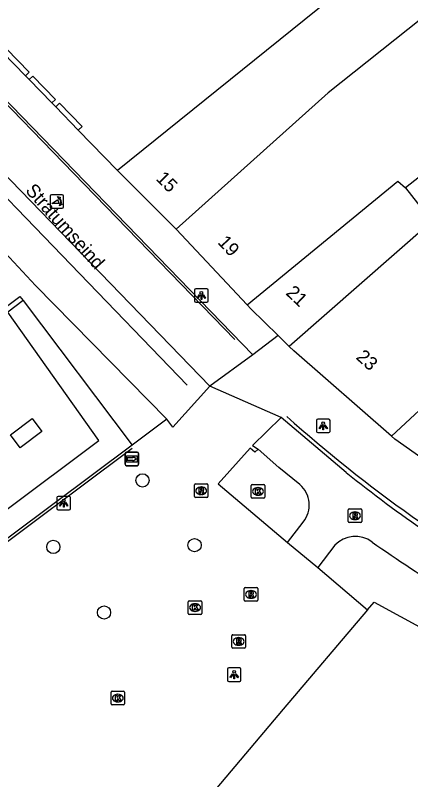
# Model space of a CAD drawing. Extents: x 161087 to 161922, y 382574 to 383873.
# Drawn here: x 161454.1 to 161483.3, y 383071.9 to 383128.3 of the extents above; entities that cross this region are included whole.
import ezdxf

# ---------------------------------------------------------------- set-up
doc = ezdxf.new("R2010")
doc.units = 0
for name, color, linetype in [('IMGEO_Boom', 7, 'Continuous'), ('IMGEO_Kolk', 7, 'Continuous'), ('IMGEO_Lichtpunt', 7, 'Continuous'), ('IMGEO_Lijnafwatering', 7, 'Continuous'), ('IMGEO_Muur', 7, 'Continuous'), ('IMGEO_Openbare_ruimte_label', 7, 'Continuous'), ('IMGEO_Pand', 7, 'Continuous'), ('IMGEO_Pand_nummerreeks', 7, 'Continuous'), ('IMGEO_Poller', 7, 'Continuous'), ('IMGEO_Rioolput', 7, 'Continuous'), ('IMGEO_Voetgangersgebied_gesloten', 7, 'Continuous'), ('IMGEO_Voetgangersgebied_open', 7, 'Continuous'), ('IMGEO_Voetpad_op_trap', 7, 'Continuous'), ('IMGEO_Wegwijzer', 7, 'Continuous')]:
    doc.layers.add(name, color=color, linetype=linetype)

msp = doc.modelspace()

# ---------------------------------------------------------------- linework, layer by layer
at = {"layer": 'IMGEO_Boom'}
for centre in [(161463.457, 383093.973), (161456.874, 383089.056), (161467.308, 383089.183), (161460.619, 383084.21)]:
    msp.add_circle(centre, 0.489, dxfattribs=at)
at = {"layer": 'IMGEO_Kolk'}
for p, q in [((161471.489, 383092.735), (161471.489, 383093.587)), ((161471.564, 383093.661), (161472.416, 383093.661)), ((161471.977, 383093.441), (161472.002, 383093.441)), ((161472.49, 383093.587), (161472.49, 383092.735)), ((161472.416, 383092.661), (161471.564, 383092.661)), ((161472, 383092.881), (161471.975, 383092.881)), ((161466.843, 383084.149), (161466.843, 383085.001)), ((161466.918, 383085.075), (161467.77, 383085.075)), ((161467.331, 383084.855), (161467.356, 383084.855)), ((161467.844, 383085.001), (161467.844, 383084.149)), ((161467.77, 383084.075), (161466.918, 383084.075)), ((161467.354, 383084.295), (161467.329, 383084.295)), ((161461.135, 383077.462), (161461.135, 383078.314)), ((161461.21, 383078.388), (161462.062, 383078.388)), ((161461.623, 383078.168), (161461.648, 383078.168)), ((161462.136, 383078.314), (161462.136, 383077.462)), ((161462.062, 383077.388), (161461.21, 383077.388)), ((161461.646, 383077.608), (161461.621, 383077.608))]:
    msp.add_line(p, q, dxfattribs=at)
for points in [[(161471.489, 383092.735), (161471.489, 383093.587)], [(161471.564, 383093.661), (161472.416, 383093.661)], [(161471.81, 383093.361), (161471.933, 383093.361), (161471.933, 383093.21), (161472.063, 383093.361), (161472.227, 383093.361), (161472.081, 383093.21), (161472.234, 383092.961), (161472.082, 383092.961), (161471.997, 383093.125), (161471.933, 383093.058), (161471.933, 383092.961), (161471.81, 383092.961), (161471.81, 383093.361)], [(161472.49, 383093.587), (161472.49, 383092.735)], [(161472.416, 383092.661), (161471.564, 383092.661)], [(161466.843, 383084.149), (161466.843, 383085.001)], [(161466.918, 383085.075), (161467.77, 383085.075)], [(161467.164, 383084.775), (161467.287, 383084.775), (161467.287, 383084.624), (161467.417, 383084.775), (161467.581, 383084.775), (161467.435, 383084.624), (161467.588, 383084.375), (161467.436, 383084.375), (161467.351, 383084.539), (161467.287, 383084.472), (161467.287, 383084.375), (161467.164, 383084.375), (161467.164, 383084.775)], [(161467.844, 383085.001), (161467.844, 383084.149)], [(161467.77, 383084.075), (161466.918, 383084.075)], [(161461.135, 383077.462), (161461.135, 383078.314)], [(161461.21, 383078.388), (161462.062, 383078.388)], [(161461.456, 383078.088), (161461.579, 383078.088), (161461.579, 383077.937), (161461.709, 383078.088), (161461.873, 383078.088), (161461.727, 383077.937), (161461.88, 383077.688), (161461.728, 383077.688), (161461.643, 383077.852), (161461.579, 383077.785), (161461.579, 383077.688), (161461.456, 383077.688), (161461.456, 383078.088)], [(161462.136, 383078.314), (161462.136, 383077.462)], [(161462.062, 383077.388), (161461.21, 383077.388)]]:
    msp.add_lwpolyline(points, dxfattribs=at)
for centre, start, end in [((161471.566, 383093.585), 91.552, 178.448), ((161471.566, 383093.585), 91.552, 178.448), ((161472.414, 383093.585), 1.552, 88.448), ((161472.414, 383093.585), 1.552, 88.448), ((161471.566, 383092.737), 181.552, 268.448), ((161471.566, 383092.737), 181.552, 268.448), ((161472.414, 383092.737), 271.552, 358.448), ((161472.414, 383092.737), 271.552, 358.448), ((161466.92, 383084.999), 91.552, 178.448), ((161466.92, 383084.999), 91.552, 178.448), ((161467.768, 383084.999), 1.552, 88.448), ((161467.768, 383084.999), 1.552, 88.448), ((161466.92, 383084.151), 181.552, 268.448), ((161466.92, 383084.151), 181.552, 268.448), ((161467.768, 383084.151), 271.552, 358.448), ((161467.768, 383084.151), 271.552, 358.448), ((161461.212, 383078.312), 91.552, 178.448), ((161461.212, 383078.312), 91.552, 178.448), ((161462.06, 383078.312), 1.552, 88.448), ((161462.06, 383078.312), 1.552, 88.448), ((161461.212, 383077.464), 181.552, 268.448), ((161461.212, 383077.464), 181.552, 268.448), ((161462.06, 383077.464), 271.552, 358.448), ((161462.06, 383077.464), 271.552, 358.448)]:
    msp.add_arc(centre, 0.0765, start, end, dxfattribs=at)
for centre, major_axis, ratio, start_param, end_param in [((161471.976, 383093.161), (-0.387, 0.002), 0.722429, 4.712389, 7.853982), ((161472.001, 383093.161), (-0.39, 0.002), 0.717154, 1.570796, 4.712389), ((161467.33, 383084.575), (-0.387, 0.002), 0.722429, 4.712389, 7.853982), ((161467.355, 383084.575), (-0.39, 0.002), 0.717154, 1.570796, 4.712389), ((161461.622, 383077.888), (-0.387, 0.002), 0.722429, 4.712389, 7.853982), ((161461.647, 383077.888), (-0.39, 0.002), 0.717154, 1.570796, 4.712389)]:
    msp.add_ellipse(centre, major_axis=major_axis, ratio=ratio, start_param=start_param, end_param=end_param, dxfattribs=at)
at = {"layer": 'IMGEO_Lichtpunt'}
for p, q in [((161467.307, 383108.042), (161467.307, 383107.235)), ((161467.307, 383108.042), (161467.307, 383107.235)), ((161468.209, 383108.137), (161467.401, 383108.137)), ((161468.209, 383108.137), (161467.401, 383108.137)), ((161468.303, 383107.235), (161468.303, 383108.042)), ((161468.303, 383107.235), (161468.303, 383108.042)), ((161467.401, 383107.141), (161468.209, 383107.141)), ((161467.401, 383107.141), (161468.209, 383107.141)), ((161476.312, 383098.406), (161476.312, 383097.599)), ((161476.312, 383098.406), (161476.312, 383097.599)), ((161477.214, 383098.501), (161476.406, 383098.501)), ((161477.214, 383098.501), (161476.406, 383098.501)), ((161477.308, 383097.599), (161477.308, 383098.406)), ((161477.308, 383097.599), (161477.308, 383098.406)), ((161476.406, 383097.505), (161477.214, 383097.505)), ((161476.406, 383097.505), (161477.214, 383097.505)), ((161457.141, 383092.699), (161457.141, 383091.892)), ((161457.141, 383092.699), (161457.141, 383091.892)), ((161458.043, 383092.794), (161457.235, 383092.794)), ((161458.043, 383092.794), (161457.235, 383092.794)), ((161458.137, 383091.892), (161458.137, 383092.699)), ((161458.137, 383091.892), (161458.137, 383092.699)), ((161457.235, 383091.798), (161458.043, 383091.798)), ((161457.235, 383091.798), (161458.043, 383091.798)), ((161470.64, 383080.115), (161469.832, 383080.115)), ((161470.64, 383080.115), (161469.832, 383080.115)), ((161469.738, 383080.02), (161469.738, 383079.213)), ((161469.738, 383080.02), (161469.738, 383079.213)), ((161470.734, 383079.213), (161470.734, 383080.02)), ((161470.734, 383079.213), (161470.734, 383080.02)), ((161469.832, 383079.119), (161470.64, 383079.119)), ((161469.832, 383079.119), (161470.64, 383079.119))]:
    msp.add_line(p, q, dxfattribs=at)
for points in [[(161467.681, 383107.706), (161467.72, 383107.678), (161467.532, 383107.416), (161467.494, 383107.443), (161467.681, 383107.706)], [(161467.783, 383107.658), (161467.83, 383107.658), (161467.83, 383107.336), (161467.783, 383107.336), (161467.783, 383107.658)], [(161467.893, 383107.678), (161467.931, 383107.705), (161468.118, 383107.443), (161468.079, 383107.415), (161467.893, 383107.678)], [(161476.686, 383098.07), (161476.725, 383098.042), (161476.537, 383097.78), (161476.499, 383097.807), (161476.686, 383098.07)], [(161476.788, 383098.022), (161476.835, 383098.022), (161476.835, 383097.7), (161476.788, 383097.7), (161476.788, 383098.022)], [(161476.898, 383098.042), (161476.936, 383098.069), (161477.123, 383097.807), (161477.084, 383097.779), (161476.898, 383098.042)], [(161457.515, 383092.363), (161457.554, 383092.335), (161457.366, 383092.073), (161457.328, 383092.1), (161457.515, 383092.363)], [(161457.617, 383092.315), (161457.664, 383092.315), (161457.664, 383091.993), (161457.617, 383091.993), (161457.617, 383092.315)], [(161457.727, 383092.335), (161457.765, 383092.362), (161457.952, 383092.1), (161457.913, 383092.072), (161457.727, 383092.335)], [(161470.112, 383079.684), (161470.151, 383079.656), (161469.963, 383079.394), (161469.925, 383079.421), (161470.112, 383079.684)], [(161470.214, 383079.636), (161470.261, 383079.636), (161470.261, 383079.314), (161470.214, 383079.314), (161470.214, 383079.636)], [(161470.324, 383079.656), (161470.362, 383079.683), (161470.549, 383079.421), (161470.51, 383079.393), (161470.324, 383079.656)]]:
    msp.add_lwpolyline(points, dxfattribs=at)
for centre in [(161467.806, 383107.84), (161476.811, 383098.204), (161457.64, 383092.497), (161470.237, 383079.818)]:
    msp.add_circle(centre, 0.0994, dxfattribs=at)
for centre, start, end in [((161467.401, 383108.042), 90, 180), ((161467.401, 383108.042), 90, 180), ((161468.209, 383108.042), 0, 90), ((161468.209, 383108.042), 0, 90), ((161467.401, 383107.235), 180, 270), ((161467.401, 383107.235), 180, 270), ((161468.209, 383107.235), 270, 0), ((161468.209, 383107.235), 270, 360), ((161476.406, 383098.406), 90, 180), ((161476.406, 383098.406), 90, 180), ((161477.214, 383098.406), 0, 90), ((161477.214, 383098.406), 0, 90), ((161476.406, 383097.599), 180, 270), ((161476.406, 383097.599), 180, 270), ((161477.214, 383097.599), 270, 0), ((161477.214, 383097.599), 270, 360), ((161457.235, 383092.699), 90, 180), ((161457.235, 383092.699), 90, 180), ((161458.043, 383092.699), 0, 90), ((161458.043, 383092.699), 0, 90), ((161457.235, 383091.892), 180, 270), ((161457.235, 383091.892), 180, 270), ((161458.043, 383091.892), 270, 0), ((161458.043, 383091.892), 270, 360), ((161469.832, 383080.02), 90, 180), ((161469.832, 383080.02), 90, 180), ((161470.64, 383080.02), 0, 90), ((161470.64, 383080.02), 0, 90), ((161469.832, 383079.213), 180, 270), ((161469.832, 383079.213), 180, 270), ((161470.64, 383079.213), 270, 0), ((161470.64, 383079.213), 270, 360)]:
    msp.add_arc(centre, 0.0946, start, end, dxfattribs=at)
at = {"layer": 'IMGEO_Lijnafwatering'}
for points in [[(161451.512, 383123.733), (161458.366, 383116.673)], [(161466.769, 383101.02), (161449.541, 383118.836)], [(161470.281, 383104.399), (161458.366, 383116.673)], [(161462.705, 383096.33), (161451.032, 383087.599)]]:
    msp.add_lwpolyline(points, dxfattribs=at)
msp.add_arc((161542.177, 383174.472), 101.848, 228.06764, 241.40874, dxfattribs=at)
at = {"layer": 'IMGEO_Muur'}
for points in [[(161453.51, 383106.413), (161447.724, 383102.071), (161447.499, 383102.386), (161454.411, 383107.561), (161454.645, 383107.265)], [(161454.645, 383107.265), (161453.51, 383106.413)]]:
    msp.add_lwpolyline(points, dxfattribs=at)
at = {"layer": 'IMGEO_Pand'}
for points in [[(161487.424, 383137.693), (161461.616, 383116.879)], [(161490.848, 383133.541), (161477.178, 383122.61), (161465.958, 383112.544)], [(161454.82, 383123.879), (161455.093, 383124.144), (161453.426, 383125.861), (161453.153, 383125.596)], [(161495.893, 383125.831), (161482.893, 383115.607)], [(161455.097, 383123.593), (161454.82, 383123.879)], [(161456.771, 383121.87), (161457.043, 383122.134), (161455.37, 383123.858), (161455.097, 383123.593)], [(161457.05, 383121.582), (161456.771, 383121.87)], [(161458.721, 383119.861), (161458.993, 383120.125), (161457.322, 383121.847), (161457.05, 383121.582)], [(161461.616, 383116.879), (161458.721, 383119.861)], [(161505.366, 383118.097), (161500, 383113.487), (161494.956, 383109.154), (161490.942, 383105.58), (161485.627, 383100.743), (161481.857, 383097.242)], [(161465.958, 383112.544), (161461.616, 383116.879)], [(161471.184, 383106.95), (161482.325, 383116.096), (161482.893, 383115.607)], [(161482.893, 383115.607), (161484.835, 383113.114), (161474.298, 383103.88)], [(161471.184, 383106.95), (161465.958, 383112.544)], [(161473.489, 383104.671), (161471.466, 383106.647), (161471.184, 383106.95)], [(161474.298, 383103.88), (161473.489, 383104.671)], [(161481.857, 383097.242), (161474.642, 383103.543), (161474.298, 383103.88)], [(161486.351, 383094.008), (161482.1, 383097.03), (161481.857, 383097.242)], [(161480.079, 383084.416), (161480.561, 383084.987), (161496.94, 383076.056), (161496.974, 383076.118), (161498.263, 383075.411), (161498.591, 383075.231)], [(161480.079, 383084.416), (161473.86, 383077.06), (161464.975, 383066.548), (161467.764, 383062.622)]]:
    msp.add_lwpolyline(points, dxfattribs=at)
at = {"layer": 'IMGEO_Poller'}
for p, q in [((161456.634, 383114.992), (161456.634, 383114.185)), ((161456.634, 383114.992), (161456.634, 383114.185)), ((161457.536, 383115.087), (161456.728, 383115.087)), ((161457.536, 383115.087), (161456.728, 383115.087)), ((161457.63, 383114.185), (161457.63, 383114.992)), ((161457.63, 383114.185), (161457.63, 383114.992)), ((161456.728, 383114.09), (161457.536, 383114.09)), ((161456.728, 383114.09), (161457.536, 383114.09))]:
    msp.add_line(p, q, dxfattribs=at)
for points in [[(161457.269, 383114.443), (161456.756, 383114.443), (161457.186, 383114.718)], [(161457.313, 383114.816), (161457.301, 383114.743), (161457.176, 383114.948)], [(161457.176, 383114.948), (161457.407, 383114.882), (161457.336, 383114.85)], [(161457.329, 383114.271), (161457.395, 383114.502), (161457.425, 383114.434)], [(161457.461, 383114.407), (161457.533, 383114.396), (161457.329, 383114.271)]]:
    msp.add_lwpolyline(points, dxfattribs=at)
for centre, radius, start, end in [((161456.728, 383114.992), 0.0946, 90, 180), ((161456.728, 383114.992), 0.0946, 90, 180), ((161456.941, 383114.493), 0.332, 351.3247, 42.4854), ((161456.955, 383114.503), 0.476, 351.7527, 41.1691), ((161456.955, 383114.503), 0.516, 349.3569, 42.2912), ((161457.536, 383114.992), 0.0946, 0, 90), ((161457.536, 383114.992), 0.0946, 0, 90), ((161456.728, 383114.185), 0.0946, 180, 270), ((161456.728, 383114.185), 0.0946, 180, 270), ((161457.536, 383114.185), 0.0946, 270, 0), ((161457.536, 383114.185), 0.0946, 270, 0)]:
    msp.add_arc(centre, radius, start, end, dxfattribs=at)
at = {"layer": 'IMGEO_Rioolput'}
for p, q in [((161467.37, 383093.71), (161468.222, 383093.71)), ((161467.295, 383092.784), (161467.295, 383093.636)), ((161467.783, 383093.49), (161467.808, 383093.49)), ((161468.296, 383093.636), (161468.296, 383092.784)), ((161468.222, 383092.71), (161467.37, 383092.71)), ((161467.806, 383092.93), (161467.781, 383092.93)), ((161478.649, 383090.935), (161478.649, 383091.787)), ((161478.724, 383091.861), (161479.576, 383091.861)), ((161479.137, 383091.641), (161479.162, 383091.641)), ((161479.65, 383091.787), (161479.65, 383090.935)), ((161479.576, 383090.861), (161478.724, 383090.861)), ((161479.16, 383091.081), (161479.135, 383091.081)), ((161470.972, 383085.121), (161470.972, 383085.973)), ((161471.047, 383086.047), (161471.899, 383086.047)), ((161471.46, 383085.827), (161471.485, 383085.827)), ((161471.973, 383085.973), (161471.973, 383085.121)), ((161471.483, 383085.267), (161471.458, 383085.267)), ((161471.899, 383085.047), (161471.047, 383085.047)), ((161470.065, 383081.646), (161470.065, 383082.498)), ((161470.14, 383082.572), (161470.992, 383082.572)), ((161471.066, 383082.498), (161471.066, 383081.646)), ((161470.553, 383082.352), (161470.578, 383082.352)), ((161470.992, 383081.572), (161470.14, 383081.572)), ((161470.576, 383081.792), (161470.551, 383081.792))]:
    msp.add_line(p, q, dxfattribs=at)
for points in [[(161467.37, 383093.71), (161468.222, 383093.71)], [(161467.295, 383092.784), (161467.295, 383093.636)], [(161467.884, 383093.408), (161467.632, 383093.41), (161467.632, 383093.01)], [(161467.632, 383093.01), (161467.756, 383093.01), (161467.756, 383093.172), (161467.767, 383093.172)], [(161467.81, 383093.329), (161467.756, 383093.329), (161467.756, 383093.248)], [(161467.756, 383093.248), (161467.808, 383093.248)], [(161467.814, 383093.143), (161467.885, 383093.01), (161468.025, 383093.01), (161467.96, 383093.136)], [(161468.296, 383093.636), (161468.296, 383092.784)], [(161468.222, 383092.71), (161467.37, 383092.71)], [(161478.649, 383090.935), (161478.649, 383091.787)], [(161478.724, 383091.861), (161479.576, 383091.861)], [(161479.238, 383091.559), (161478.986, 383091.561), (161478.986, 383091.161)], [(161479.164, 383091.48), (161479.11, 383091.48), (161479.11, 383091.399)], [(161479.65, 383091.787), (161479.65, 383090.935)], [(161479.576, 383090.861), (161478.724, 383090.861)], [(161478.986, 383091.161), (161479.11, 383091.161), (161479.11, 383091.323), (161479.121, 383091.323)], [(161479.11, 383091.399), (161479.162, 383091.399)], [(161479.168, 383091.294), (161479.239, 383091.161), (161479.379, 383091.161), (161479.314, 383091.287)], [(161470.972, 383085.121), (161470.972, 383085.973)], [(161471.047, 383086.047), (161471.899, 383086.047)], [(161471.973, 383085.973), (161471.973, 383085.121)], [(161471.561, 383085.745), (161471.309, 383085.747), (161471.309, 383085.347)], [(161471.309, 383085.347), (161471.433, 383085.347), (161471.433, 383085.509), (161471.444, 383085.509)], [(161471.487, 383085.666), (161471.433, 383085.666), (161471.433, 383085.585)], [(161471.433, 383085.585), (161471.485, 383085.585)], [(161471.491, 383085.48), (161471.562, 383085.347), (161471.702, 383085.347), (161471.637, 383085.473)], [(161471.899, 383085.047), (161471.047, 383085.047)], [(161470.065, 383081.646), (161470.065, 383082.498)], [(161470.14, 383082.572), (161470.992, 383082.572)], [(161471.066, 383082.498), (161471.066, 383081.646)], [(161470.654, 383082.27), (161470.402, 383082.272), (161470.402, 383081.872)], [(161470.402, 383081.872), (161470.526, 383081.872), (161470.526, 383082.034), (161470.537, 383082.034)], [(161470.58, 383082.191), (161470.526, 383082.191), (161470.526, 383082.11)], [(161470.526, 383082.11), (161470.578, 383082.11)], [(161470.584, 383082.005), (161470.655, 383081.872), (161470.795, 383081.872), (161470.73, 383081.998)], [(161470.992, 383081.572), (161470.14, 383081.572)]]:
    msp.add_lwpolyline(points, dxfattribs=at)
for centre, radius, start, end in [((161467.372, 383093.634), 0.0765, 91.552, 178.448), ((161467.372, 383093.634), 0.0765, 91.552, 178.448), ((161468.22, 383093.634), 0.0765, 1.552, 88.448), ((161468.22, 383093.634), 0.0765, 1.552, 88.448), ((161467.766, 383093.119), 0.0533, 26.0293, 88.6989), ((161467.792, 383093.437), 0.19, 274.7715, 282.9687), ((161467.816, 383093.233), 0.0964, 77.0061, 93.1865), ((161467.83, 383093.29), 0.0378, 276.6634, 79.6772), ((161467.883, 383093.298), 0.109, 350.3612, 89.416), ((161467.881, 383093.298), 0.112, 277.5842, 350.9817), ((161467.865, 383093.083), 0.108, 29.5134, 73.7905), ((161467.372, 383092.786), 0.0765, 181.552, 268.448), ((161467.372, 383092.786), 0.0765, 181.552, 268.448), ((161468.22, 383092.786), 0.0765, 271.552, 358.448), ((161468.22, 383092.786), 0.0765, 271.552, 358.448), ((161478.726, 383091.785), 0.0765, 91.552, 178.448), ((161478.726, 383091.785), 0.0765, 91.552, 178.448), ((161479.146, 383091.588), 0.19, 274.7715, 282.9687), ((161479.17, 383091.384), 0.0964, 77.0061, 93.1865), ((161479.184, 383091.441), 0.0378, 276.6634, 79.6772), ((161479.237, 383091.449), 0.109, 350.3612, 89.416), ((161479.235, 383091.449), 0.112, 277.5842, 350.9817), ((161479.574, 383091.785), 0.0765, 1.552, 88.448), ((161479.574, 383091.785), 0.0765, 1.552, 88.448), ((161478.726, 383090.937), 0.0765, 181.552, 268.448), ((161478.726, 383090.937), 0.0765, 181.552, 268.448), ((161479.12, 383091.27), 0.0533, 26.0293, 88.6989), ((161479.219, 383091.234), 0.108, 29.5134, 73.7905), ((161479.574, 383090.937), 0.0765, 271.552, 358.448), ((161479.574, 383090.937), 0.0765, 271.552, 358.448), ((161471.049, 383085.971), 0.0765, 91.552, 178.448), ((161471.049, 383085.971), 0.0765, 91.552, 178.448), ((161471.897, 383085.971), 0.0765, 1.552, 88.448), ((161471.897, 383085.971), 0.0765, 1.552, 88.448), ((161471.443, 383085.456), 0.0533, 26.0293, 88.6989), ((161471.469, 383085.774), 0.19, 274.7715, 282.9687), ((161471.493, 383085.57), 0.0964, 77.0061, 93.1865), ((161471.507, 383085.627), 0.0378, 276.6634, 79.6772), ((161471.56, 383085.635), 0.109, 350.3612, 89.416), ((161471.558, 383085.635), 0.112, 277.5842, 350.9817), ((161471.542, 383085.42), 0.108, 29.5134, 73.7905), ((161471.049, 383085.123), 0.0765, 181.552, 268.448), ((161471.049, 383085.123), 0.0765, 181.552, 268.448), ((161471.897, 383085.123), 0.0765, 271.552, 358.448), ((161471.897, 383085.123), 0.0765, 271.552, 358.448), ((161470.142, 383082.496), 0.0765, 91.552, 178.448), ((161470.142, 383082.496), 0.0765, 91.552, 178.448), ((161470.99, 383082.496), 0.0765, 1.552, 88.448), ((161470.99, 383082.496), 0.0765, 1.552, 88.448), ((161470.536, 383081.981), 0.0533, 26.0293, 88.6989), ((161470.562, 383082.299), 0.19, 274.7715, 282.9687), ((161470.586, 383082.095), 0.0964, 77.0061, 93.1865), ((161470.6, 383082.152), 0.0378, 276.6634, 79.6772), ((161470.653, 383082.16), 0.109, 350.3612, 89.416), ((161470.651, 383082.16), 0.112, 277.5842, 350.9817), ((161470.635, 383081.945), 0.108, 29.5134, 73.7905), ((161470.142, 383081.648), 0.0765, 181.552, 268.448), ((161470.142, 383081.648), 0.0765, 181.552, 268.448), ((161470.99, 383081.648), 0.0765, 271.552, 358.448), ((161470.99, 383081.648), 0.0765, 271.552, 358.448)]:
    msp.add_arc(centre, radius, start, end, dxfattribs=at)
for centre, major_axis, ratio, start_param, end_param in [((161467.782, 383093.21), (-0.387, 0.002), 0.722429, 4.712389, 7.853982), ((161467.807, 383093.21), (-0.39, 0.002), 0.717154, 1.570796, 4.712389), ((161479.136, 383091.361), (-0.387, 0.002), 0.722429, 4.712389, 7.853982), ((161479.161, 383091.361), (-0.39, 0.002), 0.717154, 1.570796, 4.712389), ((161471.459, 383085.547), (-0.387, 0.002), 0.722429, 4.712389, 7.853982), ((161471.484, 383085.547), (-0.39, 0.002), 0.717154, 1.570796, 4.712389), ((161470.552, 383082.072), (-0.387, 0.002), 0.722429, 4.712389, 7.853982), ((161470.577, 383082.072), (-0.39, 0.002), 0.717154, 1.570796, 4.712389)]:
    msp.add_ellipse(centre, major_axis=major_axis, ratio=ratio, start_param=start_param, end_param=end_param, dxfattribs=at)
at = {"layer": 'IMGEO_Voetgangersgebied_gesloten'}
for points in [[(161468.435, 383100.938), (161445.647, 383124.486), (161427.23, 383145.42)], [(161465.248, 383098.487), (161455.559, 383108.39), (161452.996, 383111.144), (161442.393, 383122.164), (161425.992, 383140.842)], [(161468.435, 383100.938), (161465.694, 383097.915), (161465.248, 383098.487)], [(161473.709, 383098.617), (161471.578, 383096.545), (161472.011, 383096.288)], [(161478.514, 383094.56), (161473.709, 383098.617)], [(161475.075, 383093.659), (161473.536, 383094.926), (161472.011, 383096.288)], [(161474.166, 383089.394), (161475.333, 383090.893)], [(161474.166, 383089.394), (161476.402, 383087.535)], [(161477.66, 383089.181), (161476.402, 383087.535)]]:
    msp.add_lwpolyline(points, dxfattribs=at)
for centre, radius, start, end in [((161534.455, 383163.628), 88.881, 230.99451, 240.5932), ((161473.792, 383092.144), 1.985, 320.9235, 49.7343), ((161479.173, 383087.758), 2.077, 52.821, 136.7611), ((161558.451, 383201.188), 136.313, 235.0837, 240.82547)]:
    msp.add_arc(centre, radius, start, end, dxfattribs=at)
at = {"layer": 'IMGEO_Voetgangersgebied_open'}
for points in [[(161446.919, 383128.914), (161449.116, 383126.46), (161471.604, 383103.257)], [(161454.82, 383123.879), (161453.153, 383125.596)], [(161456.771, 383121.87), (161455.097, 383123.593)], [(161458.721, 383119.861), (161457.05, 383121.582)], [(161473.489, 383104.671), (161471.604, 383103.257)], [(161471.604, 383103.257), (161468.435, 383100.938)], [(161473.709, 383098.617), (161468.435, 383100.938)], [(161455.302, 383098.543), (161456.021, 383097.589), (161454.425, 383096.387), (161453.706, 383097.34), (161455.302, 383098.543)], [(161465.248, 383098.487), (161462.705, 383096.578)], [(161472.011, 383096.288), (161471.75, 383096.052), (161471.408, 383096.364), (161469.038, 383093.73), (161474.166, 383089.394)], [(161476.402, 383087.535), (161480.079, 383084.416)]]:
    msp.add_lwpolyline(points, dxfattribs=at)
at = {"layer": 'IMGEO_Voetpad_op_trap'}
for points in [[(161454.645, 383107.265), (161462.705, 383096.578)], [(161432.854, 383090.061), (161439.406, 383081.335), (161460.242, 383096.929), (161453.51, 383106.413)], [(161462.705, 383096.578), (161439.049, 383078.884)]]:
    msp.add_lwpolyline(points, dxfattribs=at)
at = {"layer": 'IMGEO_Wegwijzer'}
for p, q in [((161462.172, 383095.162), (161462.172, 383095.962)), ((161462.172, 383095.962), (161462.172, 383095.162)), ((161462.272, 383096.062), (161463.062, 383096.062)), ((161463.062, 383096.062), (161462.272, 383096.062)), ((161463.162, 383095.962), (161463.162, 383095.162)), ((161463.162, 383095.162), (161463.162, 383095.962)), ((161463.062, 383095.062), (161462.272, 383095.062)), ((161462.272, 383095.062), (161463.062, 383095.062))]:
    msp.add_line(p, q, dxfattribs=at)
for points in [[(161462.273, 383095.794), (161463.061, 383095.794), (161463.061, 383095.33), (161462.273, 383095.33), (161462.273, 383095.794)], [(161462.338, 383095.646), (161462.338, 383095.562), (161462.338, 383095.478), (161462.749, 383095.478), (161462.749, 383095.395), (161462.996, 383095.562), (161462.749, 383095.729), (161462.749, 383095.646), (161462.338, 383095.646)]]:
    msp.add_lwpolyline(points, dxfattribs=at)
for centre, start, end in [((161462.272, 383095.962), 90, 180), ((161462.272, 383095.962), 90, 180), ((161463.062, 383095.962), 0, 90), ((161463.062, 383095.962), 360, 90), ((161462.272, 383095.162), 180, 270), ((161462.272, 383095.162), 180, 270), ((161463.062, 383095.162), 270, 0), ((161463.062, 383095.162), 270, 0)]:
    msp.add_arc(centre, 0.1, start, end, dxfattribs=at)

# ---------------------------------------------------------------- texts
at = {"layer": 'IMGEO_Openbare_ruimte_label'}
msp.add_text('Stratumseind', height=1, rotation=311.7572, dxfattribs=at).set_placement((161454.757, 383115.36))
at = {"layer": 'IMGEO_Pand_nummerreeks'}
for s, rotation, p in [('15', 315.0457, (161464.395, 383116.224)), ('19', 313.0518, (161468.965, 383111.523)), ('21', 316.5816, (161473.984, 383107.761)), ('23', 318.0533, (161479.166, 383103.003))]:
    msp.add_text(s, height=1, rotation=rotation, dxfattribs=at).set_placement(p)

doc.saveas('drawing.dxf')
